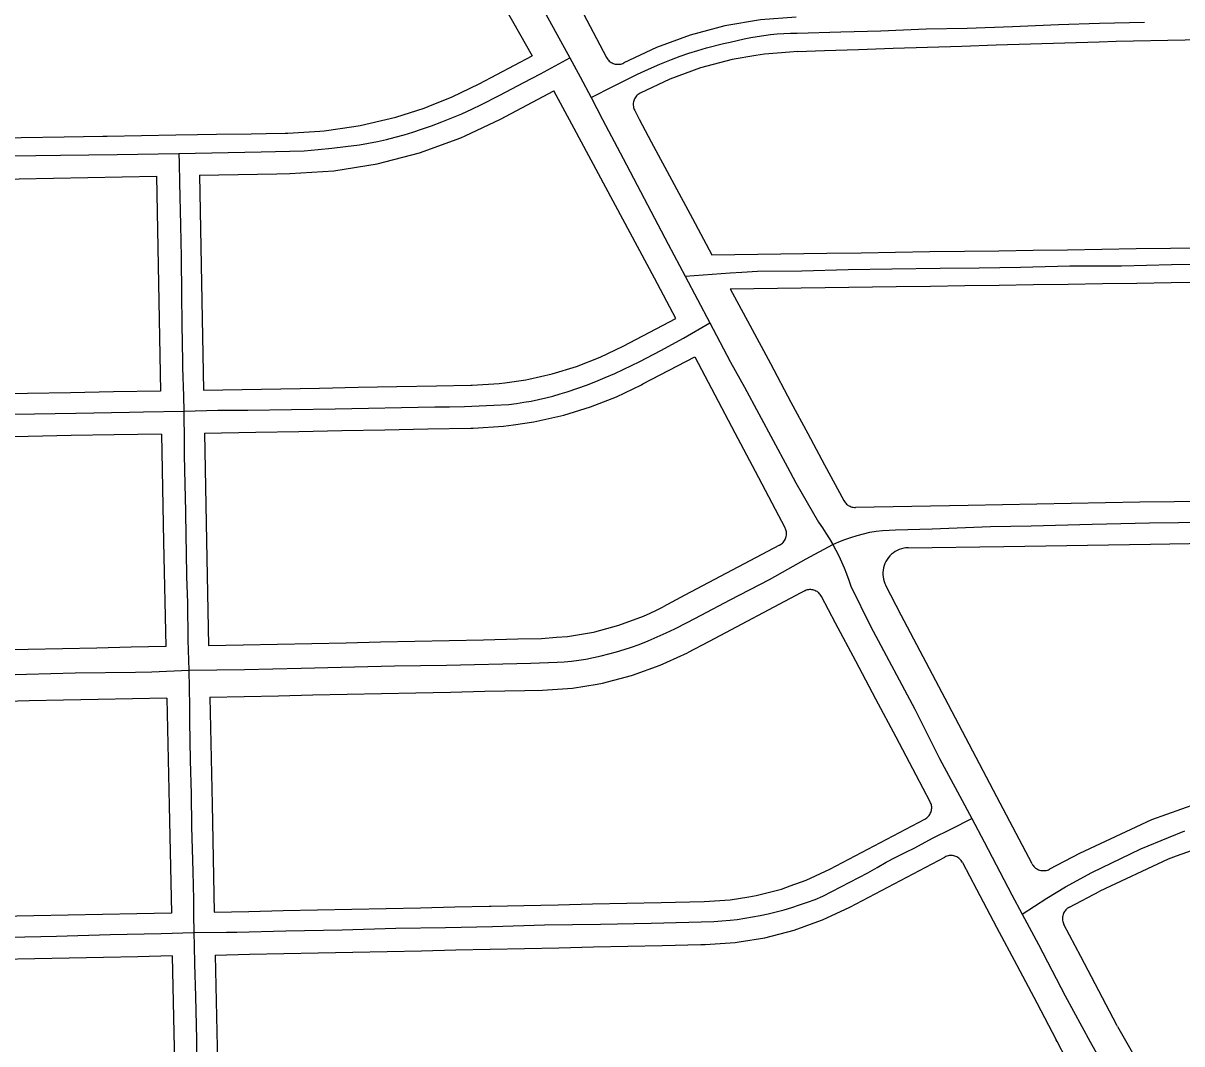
# Model space of a CAD drawing. Extents: x -2233 to 187241, y 4582 to 150524.
# Drawn here: x 108204 to 109552, y 60823 to 62010 of the extents above; entities that cross this region are included whole.
import ezdxf

# ---------------------------------------------------------------- set-up
doc = ezdxf.new("R2010")
doc.units = 0
for name, color, linetype in [('AP_X_Lights', 7, 'Continuous'), ('GE_X_CL_2000', 7, 'Continuous'), ('RW_X_Fee_RW', 7, 'Continuous')]:
    doc.layers.add(name, color=color, linetype=linetype)

msp = doc.modelspace()

# ---------------------------------------------------------------- linework, layer by layer
at = {"layer": 'AP_X_Lights'}
msp.add_line((108974.4, 61715.9), (109003, 61661.6), dxfattribs=at)
at = {"layer": 'GE_X_CL_2000'}
for points in [[(108723.7, 62175.5), (108739.1, 62146.9), (108763.5, 62105.7), (108780.5, 62077.8), (108791.9, 62057.3), (108812.3, 62020.5), (108840.1, 61969.8)], [(108864.9, 61923.6), (108891.1, 61936.7), (108904.9, 61943.7), (108918.7, 61950.8), (108931.7, 61956.8), (108944.9, 61962.6), (108958.2, 61968.1), (108968.4, 61971.8), (108978.6, 61975.3), (108988.9, 61978.5), (108999.3, 61981.5), (109019, 61986.6), (109026.6, 61988.2), (109042.9, 61991.9), (109050.5, 61993.4), (109058.1, 61994.8), (109065.8, 61996), (109073.5, 61996.9), (109081.2, 61997.7), (109089, 61998.2), (109096.7, 61998.6), (109104.5, 61998.7), (109155.4, 62000.2), (109202.1, 62001.2), (109254.5, 62003.4), (109302.2, 62004.5), (109355.3, 62006.1), (109408.8, 62008.7), (109456.2, 62010.1), (109508.7, 62011.2)], [(108385.1, 61858.7), (108480.8, 61860.6), (108531, 61861.8), (108547.3, 61863.2), (108563.3, 61864.8), (108579.2, 61866.6), (108595.4, 61868.7), (108606, 61870.6), (108616.3, 61872.7), (108626.7, 61875), (108636.9, 61877.6), (108647.2, 61880.4), (108657.3, 61883.4), (108667.4, 61886.7), (108679.3, 61890.9), (108691.1, 61895.3), (108702.8, 61900), (108714.4, 61904.9), (108725.9, 61910), (108737.4, 61915.4), (108758.5, 61926.6), (108786.5, 61941.3), (108806, 61951.4), (108840.1, 61969.8)], [(108840.1, 61969.8), (108852.3, 61947.7), (108864.9, 61923.6)], [(108864.9, 61923.6), (108878.2, 61898.2), (108902, 61852.9), (108930.5, 61798.8), (108954.7, 61753.3), (108974.4, 61715.9)], [(107376.1, 61841.2), (107457.5, 61842.8), (107543.5, 61844), (107595.4, 61844.9), (107704.3, 61847), (107778.2, 61848.5), (107863.8, 61849.6), (108001.2, 61851.6), (108079.1, 61853.1), (108140.8, 61854.4), (108190.3, 61855.8), (108247.4, 61856.7), (108313.5, 61857.5), (108385.1, 61858.7)], [(108385.1, 61858.7), (108385.7, 61847.4), (108386.1, 61824.8), (108387, 61775.1), (108387.9, 61738.1), (108388.3, 61694.2), (108388.8, 61660.2), (108389.4, 61616.2), (108389.4, 61609.7), (108390.7, 61576.5), (108391.2, 61559)], [(108974.4, 61715.9), (109026.6, 61719.6), (109040.2, 61720.5), (109058.4, 61721.7), (109109.9, 61722), (109164, 61723.5), (109214.8, 61724.4), (109270.9, 61725.2), (109316.2, 61725.6), (109364.3, 61726.5), (109421.7, 61727.9), (109481.9, 61727.8), (109540, 61729.3), (109601.1, 61729.9), (109657.2, 61731.2), (109717.2, 61732.3), (109783.9, 61732.8), (109839.4, 61733.4), (109896.3, 61734.5), (109944.6, 61735.2), (110008.7, 61736.6), (110054.6, 61736.4)], [(108391.2, 61559), (108430.7, 61559.9), (108465.3, 61559.9), (108566.9, 61561.6), (108683.2, 61563.8), (108700.2, 61564), (108717.4, 61564.4), (108734.5, 61565), (108751.7, 61565.8), (108769.1, 61566.8), (108778, 61567.9), (108786.5, 61569.2), (108795.1, 61570.7), (108803.6, 61572.4), (108812.1, 61574.3), (108820.5, 61576.5), (108828.8, 61578.9), (108837.1, 61581.4), (108849.4, 61585.6), (108859.4, 61589.3), (108870.5, 61593.5), (108881.4, 61598), (108892.3, 61602.8), (108921.4, 61616.6), (108946, 61629.3), (108972.4, 61643.7), (109003, 61661.6)], [(109003, 61661.6), (109026.6, 61616.8), (109027.2, 61615.8), (109043.4, 61586.7), (109093.2, 61493.7), (109102.9, 61475.6), (109129.6, 61429.6), (109133.9, 61423.3), (109138.1, 61417), (109142.1, 61410.5), (109145.9, 61404)], [(107380.9, 61541), (107499.8, 61543.8), (107599.2, 61545.2), (107639.9, 61545.8), (107696.4, 61546.4), (107762.3, 61548), (107829.2, 61549.1), (107890.2, 61550), (107947.4, 61551.4), (108013.9, 61552.5), (108077.1, 61553.4), (108129.2, 61553.9), (108193.3, 61555.3), (108265.3, 61556.6), (108327.9, 61557.6), (108344.1, 61558), (108391.2, 61559)], [(108391.2, 61559), (108391.3, 61522.1), (108391.3, 61507.6), (108392, 61473.9), (108392.8, 61442.1), (108393.3, 61413.2), (108393.6, 61394.7), (108394.2, 61366.5), (108395.1, 61335.9), (108395.8, 61292.5), (108396.7, 61257.7)], [(109145.9, 61404), (109152.9, 61406.8), (109160, 61409.5), (109167.2, 61411.9), (109174.4, 61414.2), (109181.6, 61416.3), (109189, 61418.2), (109196.5, 61419.2), (109204, 61420), (109211.5, 61420.5), (109219.1, 61420.8), (109261.7, 61421.9), (109329.4, 61424.6), (109376.7, 61425.7), (109447.8, 61427.3), (109514.5, 61429), (109582, 61429.9)], [(108396.7, 61257.7), (108429.6, 61258), (108461.7, 61258.4), (108527.7, 61260), (108636.2, 61262.5), (108696.6, 61263.4), (108794.9, 61265.8), (108825.2, 61266.9), (108833.6, 61267.4), (108842.1, 61268.3), (108850.5, 61269.3), (108858.7, 61270.6), (108867.7, 61272.5), (108876.6, 61274.5), (108885.5, 61276.7), (108894.4, 61279.1), (108903.2, 61281.7), (108911.9, 61284.5), (108920.6, 61287.4), (108931.2, 61291.7), (108941.7, 61296.3), (108952.1, 61301), (108962.4, 61305.8), (108976.7, 61313), (108992.8, 61321.6), (109026.6, 61339.3), (109072.3, 61363.2), (109114.9, 61387.3), (109145.9, 61404)], [(109145.9, 61404), (109149.5, 61397.3), (109153, 61390.5), (109156.2, 61383.6), (109159.2, 61376.6), (109162.1, 61369.6), (109164.7, 61362.5), (109167.1, 61355.3), (109190.1, 61309), (109241.3, 61212.1), (109270, 61155), (109293.9, 61111), (109307.7, 61085)], [(107386.4, 61235.6), (107455.3, 61237.5), (107519.6, 61239.1), (107591.4, 61240.6), (107661.8, 61241.5), (107696.5, 61241.7), (107771.9, 61243.4), (107845.4, 61245.1), (107902.8, 61246.2), (108020.2, 61248.9), (108081.1, 61250.3), (108155, 61251.6), (108207.8, 61252.9), (108264.6, 61254.6), (108334.7, 61255.5), (108353.9, 61255.9), (108396.7, 61257.7)], [(108396.7, 61257.7), (108397.6, 61215.8), (108397.6, 61198.3), (108398.4, 61152.4), (108399.4, 61113.8), (108400, 61075.3), (108401.6, 61023.3), (108402.1, 60990.8), (108402.4, 60972.9), (108402.7, 60952.5)], [(108402.7, 60952.5), (108440.6, 60952.8), (108452.8, 60952.9), (108509.6, 60954.4), (108575.3, 60955.6), (108637.5, 60957.5), (108695.5, 60958.5), (108750.3, 60959.7), (108810.5, 60961.3), (108875.9, 60962.1), (108934.9, 60963.2), (109007.7, 60965.4), (109016.8, 60966), (109026.6, 60966.9), (109034.7, 60967.8), (109043.7, 60969.1), (109052.6, 60970.6), (109061.5, 60972.4), (109070.8, 60974.4), (109080.1, 60976.6), (109089.3, 60979), (109098.4, 60981.7), (109107.5, 60984.6), (109116.5, 60987.7), (109125.4, 60991), (109134.3, 60994.6), (109186.7, 61022), (109197.5, 61028.3), (109208.3, 61034.3), (109219.3, 61040.1), (109230.3, 61045.7), (109241.5, 61051.1), (109261.9, 61062.1), (109284, 61073.2), (109307.7, 61085)], [(109307.7, 61085), (109322.1, 61057.8), (109354.2, 60996.5), (109366.4, 60974)], [(109366.4, 60974), (109395.2, 60992.6), (109416.7, 61005.5), (109447.6, 61022.4), (109504.4, 61049.9), (109536.6, 61063.2), (109555.6, 61070.6)], [(109366.4, 60974), (109385.5, 60938.7), (109416.4, 60879), (109445.3, 60825.2), (109472.7, 60776.9)], [(107393.7, 60931), (107447.2, 60931.4), (107521.9, 60933.6), (107593.2, 60935.3), (107690.1, 60936.8), (107821.3, 60939.6), (107892.1, 60941.3), (107942.4, 60941.9), (108000, 60943.2), (108066.7, 60944.5), (108123.5, 60946.2), (108188, 60947.1), (108242.9, 60948.3), (108305.2, 60950.1), (108364.7, 60951.2), (108402.7, 60952.5)], [(108402.7, 60952.5), (108402.9, 60936.9), (108403.4, 60916.2), (108404.4, 60878.1), (108405.6, 60828.2), (108406, 60790.8), (108406.4, 60749.7), (108407.3, 60681.3), (108408.2, 60632.4)]]:
    msp.add_lwpolyline(points, dxfattribs=at)
at = {"layer": 'RW_X_Fee_RW'}
for p, q in [((108734.8, 61939.6), (108796.4, 61972.2)), ((108759.6, 61898.7), (108821.6, 61931.5)), ((108381.8, 61880.1), (108406.8, 61880.5)), ((108499.3, 61834.9), (108514.4, 61835.2)), ((108963.5, 61666.8), (108938.5, 61713.4)), ((108902, 61634.6), (108963.5, 61666.8)), ((108364.9, 61532.3), (108367.3, 61407.1)), ((108414.9, 61533.3), (108417.3, 61408.1)), ((108367.3, 61407.1), (108369.9, 61285.2)), ((108417.3, 61408.1), (108419.9, 61286.2)), ((108421.2, 61226.2), (108423.8, 61101.3)), ((108423.8, 61101.3), (108426.5, 60976.3)), ((109142.6, 61026.2), (109253.1, 61084.4)), ((109166, 60982), (109276.5, 61040.3)), ((109433.2, 61044.4), (109398.1, 61026.1)), ((109421.3, 60982.1), (109456.7, 61000.7)), ((108377.6, 60925.2), (108380.2, 60800.3)), ((108427.6, 60926.3), (108430.2, 60801.3))]:
    msp.add_line(p, q, dxfattribs=at)
for points in [[(108410.6, 62651.7), (108598.4, 62321), (108796.4, 61972.2)], [(108846.8, 62038.2), (108852.4, 62027.7), (108871.1, 61992.3), (108882.8, 61970.2)], [(109103.5, 62017.3), (109061.8, 62014), (109020.6, 62007), (108980.2, 61996.2), (108940.9, 61981.9), (108903.1, 61964)], [(109475.8, 61989.3), (109496, 61989.7), (109536, 61990.5), (109576, 61991.3), (109616, 61992.1), (109656, 61992.9), (109696, 61993.7), (109735.8, 61994.5), (109775.8, 61995.3), (109815.8, 61996.1), (109855.8, 61996.9), (109895.7, 61997.7), (109935.7, 61998.5), (109975.7, 61999.3), (110015.7, 62000.1), (110055.7, 62000.9)], [(109104.8, 61977.3), (109136.2, 61978.3), (109176.1, 61979.6), (109216.1, 61980.9), (109256.1, 61982.2), (109296.1, 61983.5), (109336.1, 61984.8), (109376, 61986), (109416, 61987.3), (109456, 61988.6), (109475.8, 61989.3)], [(108882.8, 61970.2), (108883.5, 61969.1), (108884.2, 61968), (108885.1, 61967), (108886, 61966.1), (108887, 61965.3), (108888.1, 61964.6), (108889.2, 61963.9), (108890.4, 61963.4), (108891.7, 61962.9), (108892.9, 61962.6), (108894.2, 61962.4), (108895.5, 61962.3), (108896.8, 61962.3), (108898.1, 61962.4), (108899.4, 61962.6), (108900.7, 61963), (108901.9, 61963.4), (108903.1, 61964)], [(109104.8, 61977.3), (109096.2, 61976.6), (109066.7, 61974.3), (109056.4, 61972.6), (109029.1, 61967.9), (108992.2, 61958.1), (108956.3, 61945), (108921.8, 61928.7)], [(108637.5, 61900.8), (108670.8, 61911.4), (108675.4, 61913.3), (108703.3, 61924.4), (108734.8, 61939.6)], [(108938.5, 61713.4), (108845.2, 61887.5), (108821.6, 61931.5)], [(108921.8, 61928.7), (108920.7, 61928), (108919.6, 61927.2), (108918.6, 61926.4), (108917.7, 61925.5), (108916.9, 61924.4), (108916.1, 61923.4), (108915.5, 61922.2), (108914.9, 61921), (108914.5, 61919.8), (108914.2, 61918.5), (108913.9, 61917.3), (108913.8, 61915.9), (108913.8, 61914.6), (108914, 61913.3), (108914.2, 61912), (108914.5, 61910.8), (108915, 61909.6), (108915.6, 61908.4)], [(108915.6, 61908.4), (108920.7, 61898.7), (108934.8, 61872.2)], [(108511.9, 61882.3), (108549.1, 61884.6), (108554.2, 61884.9), (108588.7, 61889.9), (108596.2, 61891), (108637.5, 61900.8)], [(108514.4, 61835.2), (108565.4, 61838.6), (108615.8, 61846.7), (108665.3, 61859.5), (108713.4, 61876.9), (108718.2, 61879.1), (108759.6, 61898.7)], [(107601.9, 61866.7), (107641.9, 61867.4), (107681.9, 61868), (107721.9, 61868.7), (107761.9, 61869.4), (107801.9, 61870.1), (107841.9, 61870.8), (107881.9, 61871.5), (107921.9, 61872.2), (107961.9, 61872.9), (108001.9, 61873.6), (108041.9, 61874.2), (108081.9, 61874.9), (108121.9, 61875.6), (108161.9, 61876.3), (108201.9, 61877), (108251.9, 61877.9), (108296.9, 61878.6), (108301.9, 61878.7), (108341.8, 61879.4), (108381.8, 61880.1)], [(108406.8, 61880.5), (108429.2, 61880.9), (108469.2, 61881.6), (108486.9, 61881.9), (108509.1, 61882.3), (108511.9, 61882.3)], [(108934.8, 61872.2), (108958.8, 61827.5), (108982.8, 61782.8), (109005.5, 61740.7)], [(108409.3, 61833.2), (108454.3, 61834.1), (108499.3, 61834.9)], [(107839.4, 61822.5), (107879.4, 61823.3), (107919.4, 61824), (107959.4, 61824.8), (107999.4, 61825.5), (108039.4, 61826.3), (108079.3, 61827), (108119.3, 61827.8), (108159.3, 61828.5), (108199.3, 61829.3), (108239.3, 61830), (108279.3, 61830.8), (108319.3, 61831.5), (108359.3, 61832.3)], [(108359.3, 61832.3), (108361.6, 61707.3), (108364, 61582.3)], [(108409.3, 61833.2), (108411.6, 61708.3), (108414, 61583.3)], [(109005.5, 61740.7), (109139.1, 61742.6), (109179.1, 61743.2), (109219.1, 61743.8), (109259.1, 61744.4), (109299.1, 61745), (109339.1, 61745.5), (109379.1, 61746.1), (109419.1, 61746.7), (109459.1, 61747.3), (109499.1, 61747.9), (109539.1, 61748.5), (109579.1, 61749), (109619.1, 61749.6), (109659.1, 61750.2), (109699.1, 61750.8)], [(109026.8, 61701), (109219.7, 61703.8), (109259.7, 61704.4), (109299.7, 61705), (109339.7, 61705.5), (109379.7, 61706.1), (109419.7, 61706.7), (109459.7, 61707.3), (109499.7, 61707.9), (109539.7, 61708.5), (109579.7, 61709.1), (109619.7, 61709.6), (109659.7, 61710.2), (109699.7, 61710.8)], [(109026.8, 61701), (109049.4, 61658.8), (109073.4, 61614.2), (109097.4, 61569.5), (109117.1, 61532.8), (109136.5, 61496.6), (109159, 61454.9)], [(108819.6, 61602.4), (108847.8, 61611), (108875.4, 61621.8), (108902, 61634.6)], [(108923.5, 61589.7), (108925.2, 61590.6), (108985.4, 61622.2)], [(108985.4, 61622.2), (109008.7, 61577.9), (109032.1, 61533.7), (109055.7, 61489.1), (109079, 61444.9), (109090.4, 61423.4)], [(108726.5, 61589.1), (108757.9, 61591), (108764.4, 61591.9), (108789, 61595.4), (108792.4, 61596.2), (108819.6, 61602.4)], [(108364, 61582.3), (108309, 61581.3), (108259, 61580.4), (108209, 61579.4), (108159, 61578.5), (108109, 61577.6), (108059, 61576.6), (108009, 61575.7), (107959.1, 61574.7), (107909.1, 61573.8), (107859.1, 61572.9)], [(108414, 61583.3), (108459, 61584.1), (108504, 61585)], [(108504, 61585), (108549, 61585.8), (108594, 61586.7), (108639, 61587.5), (108685, 61588.4), (108725, 61589.1), (108726.5, 61589.1)], [(108833, 61554.2), (108864.1, 61563.8), (108894.3, 61575.6), (108923.5, 61589.7)], [(108727.5, 61539.1), (108763, 61541.3), (108774.5, 61542.9), (108798.3, 61546.3), (108833, 61554.2)], [(108524.9, 61535.3), (108574.9, 61536.3), (108624.9, 61537.2), (108674.9, 61538.2), (108724.9, 61539.1), (108727.5, 61539.1)], [(108364.9, 61532.3), (108309.9, 61531.3), (108259.9, 61530.4), (108210, 61529.4), (108160, 61528.5), (108110, 61527.6), (108060, 61526.6), (108010, 61525.7), (107960, 61524.8), (107910, 61523.8), (107860, 61522.9)], [(108414.9, 61533.3), (108474.9, 61534.4), (108524.9, 61535.3)], [(110063.2, 61463), (110043.2, 61462.6), (109997.5, 61461.8), (109952.5, 61461), (109907.5, 61460.2), (109862.5, 61459.4), (109822.5, 61458.6), (109782.5, 61457.9), (109742.5, 61457.2), (109703.4, 61456.5), (109663.4, 61455.8), (109623.4, 61455.1), (109583.4, 61454.3), (109543.4, 61453.6), (109503.4, 61452.9), (109463.4, 61452.2), (109423.4, 61451.5), (109383.4, 61450.7), (109343.4, 61450), (109303.4, 61449.3), (109172.5, 61446.9)], [(109159, 61454.9), (109159.6, 61453.8), (109160.3, 61452.7), (109161.2, 61451.8), (109162.1, 61450.9), (109163, 61450.1), (109164.1, 61449.3), (109165.2, 61448.7), (109166.3, 61448.2), (109167.5, 61447.7), (109168.7, 61447.4), (109169.9, 61447.1), (109171.2, 61447), (109172.5, 61446.9)], [(109084.2, 61403.1), (109085.3, 61403.7), (109086.4, 61404.5), (109087.4, 61405.4), (109088.3, 61406.3), (109089.1, 61407.3), (109089.9, 61408.4), (109090.5, 61409.5), (109091, 61410.7), (109091.5, 61411.9), (109091.8, 61413.2), (109092, 61414.5), (109092.1, 61415.8), (109092.1, 61417.1), (109092, 61418.4), (109091.8, 61419.7), (109091.4, 61420.9), (109091, 61422.2), (109090.4, 61423.4)], [(109084.2, 61403.1), (108973.8, 61344.7), (108948.5, 61331.4)], [(109233.8, 61400), (109344.9, 61401.6), (109515.6, 61404.2), (109560.6, 61404.8), (109605.6, 61405.5), (109650.6, 61406.2), (109695.6, 61406.8), (109740.6, 61407.5), (109785.6, 61408.2), (109830.6, 61408.8), (109875.6, 61409.5), (109920.5, 61410.2), (109965.5, 61410.8), (110010.5, 61411.5), (110042.7, 61412)], [(109233.8, 61400), (109231.2, 61399.9), (109228.5, 61399.4), (109225.9, 61398.8), (109223.4, 61398), (109221, 61396.9), (109218.7, 61395.6), (109216.5, 61394.1), (109214.4, 61392.5), (109212.5, 61390.6), (109210.7, 61388.6), (109209.2, 61386.4), (109207.8, 61384.2), (109206.7, 61381.8), (109205.7, 61379.3), (109205, 61376.7), (109204.5, 61374.1), (109204.3, 61371.4), (109204.3, 61368.8), (109204.5, 61366.1), (109205, 61363.5), (109205.7, 61360.9), (109206.6, 61358.4), (109207.7, 61356)], [(109112.7, 61349.6), (109109, 61347.6), (109002.2, 61291), (108977, 61278)], [(109133, 61343.3), (109132.3, 61344.4), (109131.5, 61345.5), (109130.7, 61346.5), (109129.8, 61347.4), (109129.3, 61347.8), (109128.8, 61348.3), (109127.7, 61349), (109126.5, 61349.7), (109125.3, 61350.2), (109124.1, 61350.6), (109122.8, 61351), (109121.6, 61351.2), (109120.3, 61351.3), (109119.6, 61351.3), (109118.9, 61351.3), (109117.6, 61351.2), (109116.4, 61350.9), (109115.1, 61350.6), (109113.9, 61350.1), (109113.3, 61349.8), (109112.7, 61349.6)], [(109377.9, 61032.5), (109337, 61110.2), (109276.9, 61224.5), (109225.7, 61321.8), (109207.7, 61356)], [(109184.6, 61245.9), (109172.8, 61268.2), (109149.3, 61312.4), (109133, 61343.3)], [(108925.7, 61320.5), (108933.4, 61323.9), (108941, 61327.5), (108948.5, 61331.4)], [(108807, 61294.6), (108824.7, 61295.9), (108837.5, 61296.8), (108867.6, 61301.8), (108869.1, 61302.3), (108897.1, 61309.8), (108925.7, 61320.5)], [(108539.9, 61288.8), (108579.8, 61289.6), (108619.8, 61290.5), (108659.8, 61291.3), (108699.8, 61292.2), (108739.8, 61293.1), (108779.8, 61293.9), (108807, 61294.6)], [(108369.9, 61285.2), (108329.9, 61284.3), (108289.9, 61283.4), (108249.9, 61282.6), (108209.9, 61281.7), (108169.9, 61280.9), (108129.9, 61280), (108089.9, 61279.2), (108050, 61278.3), (108010, 61277.5), (107970, 61276.6), (107930, 61275.8)], [(108419.9, 61286.2), (108459.9, 61287.1), (108499.9, 61287.9), (108539.9, 61288.8)], [(108808.4, 61234.5), (108843.4, 61236.9), (108872, 61241.5), (108878.1, 61242.5), (108912, 61251.3), (108913.2, 61251.8), (108945.1, 61263.3), (108952.9, 61267), (108977, 61278)], [(109259.4, 61104.7), (109243, 61135.7), (109219.6, 61179.8), (109196.2, 61224), (109184.6, 61245.9)], [(108421.2, 61226.2), (108461.1, 61227.1), (108501.1, 61227.9), (108541.1, 61228.8)], [(108541.1, 61228.8), (108581.1, 61229.6), (108621.1, 61230.5), (108661.1, 61231.4), (108701.1, 61232.2), (108741.1, 61233.1), (108787.7, 61234.1), (108808.4, 61234.5)], [(108371.2, 61225.2), (108331.2, 61224.3), (108291.2, 61223.5), (108251.2, 61222.6), (108211.2, 61221.8), (108171.2, 61220.9), (108131.2, 61220), (108091.2, 61219.2), (108051.2, 61218.3), (108011.2, 61217.5), (107971.2, 61216.6), (107931.3, 61215.8)], [(108371.2, 61225.2), (108373.8, 61100.2), (108376.5, 60975.2)], [(109876.9, 61156.9), (109872.1, 61156.6), (109784.7, 61151.4), (109782.3, 61151), (109693.4, 61137.2), (109609.5, 61116), (109603.9, 61114.5), (109516.9, 61083.5), (109433.2, 61044.4)], [(109877.7, 61107.5), (109837.2, 61105), (109790.3, 61102.2), (109738, 61094.1), (109703.6, 61088.8), (109688.8, 61085), (109640.4, 61072.8), (109618.7, 61067.3), (109592.5, 61057.9), (109545.6, 61041.2), (109536.1, 61037.8), (109456.7, 61000.7)], [(109253.1, 61084.4), (109254.3, 61085.1), (109255.3, 61085.9), (109256.3, 61086.7), (109257.2, 61087.7), (109258.1, 61088.7), (109258.8, 61089.7), (109259.5, 61090.9), (109260, 61092.1), (109260.4, 61093.3), (109260.8, 61094.6), (109261, 61095.9), (109261.1, 61097.2), (109261.1, 61098.5), (109261, 61099.8), (109260.7, 61101.1), (109260.4, 61102.3), (109259.9, 61103.5), (109259.4, 61104.7)], [(109296.8, 61034), (109296.1, 61035.2), (109295.4, 61036.2), (109294.5, 61037.2), (109293.6, 61038.1), (109292.6, 61039), (109291.5, 61039.7), (109290.4, 61040.4), (109289.2, 61040.9), (109288, 61041.3), (109286.7, 61041.7), (109285.4, 61041.9), (109284.1, 61042), (109282.8, 61042), (109281.5, 61041.9), (109280.2, 61041.6), (109278.9, 61041.3), (109277.7, 61040.8), (109276.5, 61040.3)], [(108996.4, 60988.5), (109026.8, 60990.5), (109048.4, 60994), (109056.8, 60995.4), (109086.3, 61003.1), (109096.6, 61006.8), (109115, 61013.4), (109142.6, 61026.2)], [(109296.8, 61034), (109313.2, 61003.1), (109336.6, 60958.9), (109360, 60914.7), (109383.4, 60870.6), (109406.1, 60827.5)], [(109377.9, 61032.5), (109378.5, 61031.3), (109379.3, 61030.3), (109380.1, 61029.3), (109381, 61028.3), (109382, 61027.5), (109383.1, 61026.8), (109384.2, 61026.1), (109385.4, 61025.6), (109386.7, 61025.1), (109387.9, 61024.8), (109389.2, 61024.6), (109390.5, 61024.5), (109391.8, 61024.5), (109393.1, 61024.6), (109394.4, 61024.8), (109395.7, 61025.1), (109396.9, 61025.6), (109398.1, 61026.1)], [(108546.5, 60978.9), (108586.5, 60979.7), (108626.5, 60980.6), (108666.4, 60981.4), (108706.4, 60982.3), (108746.4, 60983.1), (108748.4, 60983.2), (108786.4, 60984), (108806.4, 60984.4), (108826.4, 60984.8), (108866.4, 60985.7), (108906.4, 60986.5), (108946.4, 60987.4), (108996.4, 60988.5)], [(108376.5, 60975.2), (108336.5, 60974.4), (108296.5, 60973.5), (108256.5, 60972.7), (108216.5, 60971.8), (108176.5, 60971), (108136.6, 60970.1), (108096.6, 60969.2), (108056.6, 60968.4), (108016.6, 60967.5), (107976.6, 60966.7), (107936.6, 60965.8)], [(108426.5, 60976.3), (108466.5, 60977.1), (108506.5, 60978), (108546.5, 60978.9)], [(108997.4, 60938.5), (109032.5, 60940.8), (109037.3, 60941.6), (109067.1, 60946.5), (109101.1, 60955.3), (109124.3, 60963.7), (109134.1, 60967.2), (109166, 60982)], [(109421.3, 60982.1), (109420.1, 60981.4), (109419.1, 60980.7), (109418.1, 60979.8), (109417.2, 60978.9), (109416.3, 60977.9), (109415.6, 60976.8), (109414.9, 60975.7), (109414.4, 60974.5), (109413.9, 60973.3), (109413.6, 60972), (109413.4, 60970.7), (109413.3, 60969.4), (109413.3, 60968.1), (109413.4, 60966.8), (109413.6, 60965.5), (109414, 60964.3), (109414.4, 60963), (109415, 60961.8)], [(109477.3, 60843.3), (109476.6, 60844.6), (109455.5, 60884.7), (109434.6, 60924.5), (109415, 60961.8)], [(108547.5, 60928.9), (108587.5, 60929.7), (108627.5, 60930.6), (108667.5, 60931.4), (108707.5, 60932.3), (108747.5, 60933.1), (108787.5, 60934), (108827.5, 60934.8), (108867.5, 60935.7), (108907.5, 60936.5), (108947.5, 60937.4), (108992.4, 60938.4), (108997.4, 60938.5)], [(108377.6, 60925.2), (108337.6, 60924.4), (108297.6, 60923.5), (108277.6, 60923.1), (108257.6, 60922.7), (108217.6, 60921.8), (108177.6, 60921), (108137.6, 60920.1), (108097.6, 60919.3), (108057.6, 60918.4), (108017.6, 60917.6), (107977.7, 60916.7), (107937.7, 60915.8)], [(108427.6, 60926.3), (108467.6, 60927.2), (108507.5, 60928), (108547.5, 60928.9)], [(109477.3, 60843.3), (109491.3, 60818.7), (109498.6, 60805.7), (109520.8, 60766.6), (109543, 60727.4)], [(109417.6, 60805.7), (109407.1, 60825.6), (109406.1, 60827.5)]]:
    msp.add_lwpolyline(points, dxfattribs=at)

doc.saveas('drawing.dxf')
